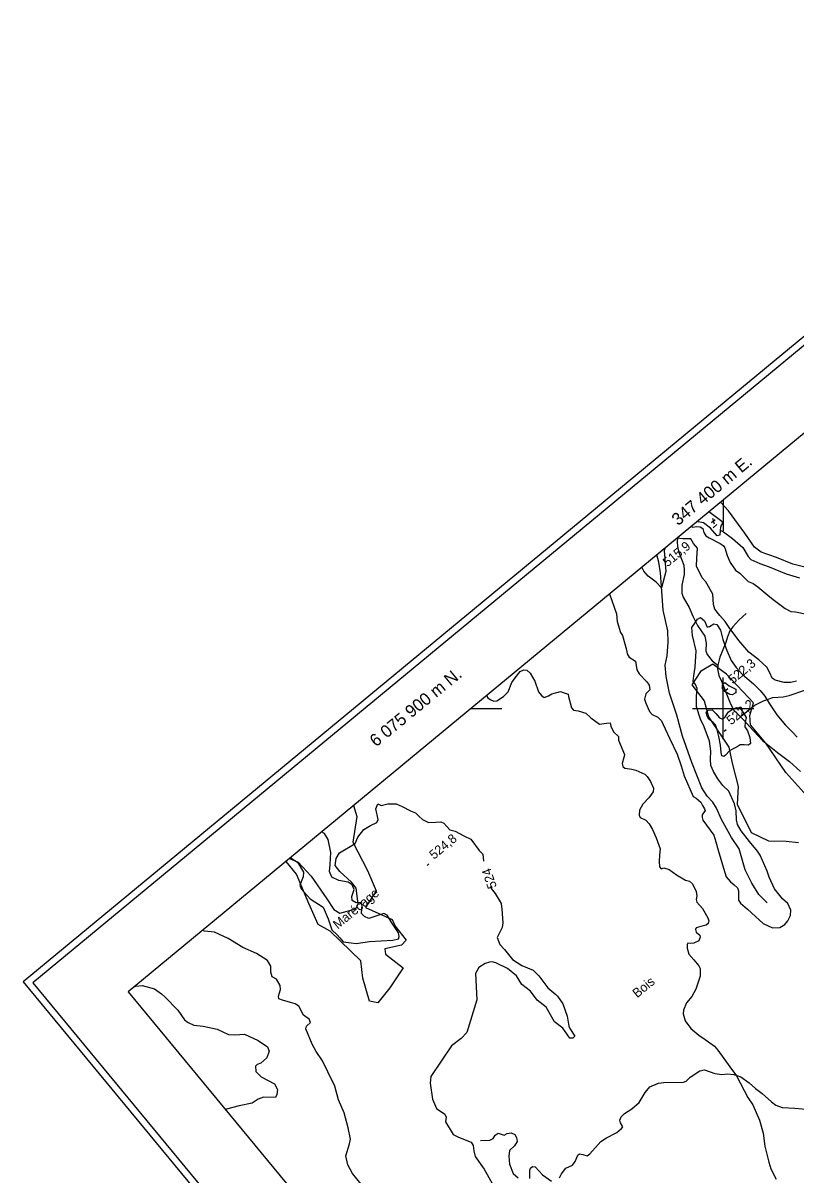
# Model space of a CAD drawing. Extents: x 347059 to 352153, y 6073752 to 6078601.
# Drawn here: x 347059 to 347435, y 6075673 to 6076234 of the extents above; entities that cross this region are included whole.
import ezdxf

# ---------------------------------------------------------------- set-up
doc = ezdxf.new("R2010")
doc.units = 0
for name, color, linetype in [('Level 1', 7, 'Continuous'), ('Level 2', 7, 'Continuous'), ('Level 22', 7, 'Continuous'), ('Level 3', 7, 'Continuous'), ('Level 4', 7, 'Continuous'), ('Level 44', 7, 'Continuous'), ('Level 60', 7, 'Continuous'), ('Level 61', 7, 'Continuous'), ('Level 7', 7, 'Continuous')]:
    doc.layers.add(name, color=color, linetype=linetype)

msp = doc.modelspace()

# ---------------------------------------------------------------- linework, layer by layer
at = {"layer": 'Level 1'}
for points in [[(347344.63, 6075955.74), (347348.08, 6075946.12), (347348.35, 6075942.29), (347350.01, 6075936.93), (347351, 6075935.52), (347352.85, 6075928.45), (347353.12, 6075926.64), (347354.25, 6075924.89), (347357.24, 6075923), (347357.86, 6075918.77), (347359.1, 6075916.81), (347362.77, 6075913.01), (347363.86, 6075911.3), (347364.26, 6075909), (347362.33, 6075907.03), (347361.58, 6075904.42), (347362.28, 6075902.46), (347364.1, 6075898.51), (347365.43, 6075897.08), (347368.08, 6075895.7), (347369.96, 6075893.93), (347370.75, 6075892.19), (347373.85, 6075885.42)], [(347416.71, 6075830.39), (347412.76, 6075835.11), (347408.78, 6075840.34), (347407.02, 6075843.41), (347406.43, 6075845.72), (347406.33, 6075850.04), (347405.48, 6075853.48), (347402.77, 6075859.63), (347399.81, 6075862.5), (347397.32, 6075865.64), (347395.33, 6075869.31), (347394.05, 6075872.12), (347393.76, 6075875.21), (347393.99, 6075879.14), (347393.28, 6075884.03), (347390.71, 6075890.96), (347388.94, 6075894.69), (347387.02, 6075900.76), (347386.92, 6075905.97), (347387.28, 6075909.76), (347386.44, 6075911.61), (347385.34, 6075913.23), (347385.61, 6075915.89), (347386.33, 6075920.14), (347386.75, 6075928.07), (347385.1, 6075935.58), (347384.73, 6075939.34), (347386.19, 6075941.51), (347387.48, 6075943.52), (347388.99, 6075944.22), (347390.91, 6075942.7), (347392.14, 6075939.52), (347393.39, 6075939.83), (347395.36, 6075941.23), (347396.97, 6075940.95), (347398.71, 6075938.06), (347399.84, 6075933.59), (347401.8, 6075928.16), (347403.81, 6075923.38), (347406.4, 6075919.86), (347409.41, 6075916.55), (347414.85, 6075912.01), (347418.01, 6075908.76)], [(347418.01, 6075908.76), (347418.01, 6075908.76), (347420.26, 6075906.03), (347422.49, 6075902.22), (347426.15, 6075896.83), (347430.42, 6075891.82), (347433.77, 6075888.41), (347436.13, 6075886.03)], [(347373.85, 6075885.42), (347377.59, 6075877.73), (347379.46, 6075871.95), (347380.97, 6075867.07), (347385.36, 6075856.99), (347386.76, 6075856.29), (347389.14, 6075854.26), (347389.87, 6075852.74), (347390.96, 6075851.11), (347391.17, 6075850.22), (347389.8, 6075848.14), (347389.68, 6075846.84), (347390.14, 6075845.48), (347395.39, 6075838.25), (347396.39, 6075834.95), (347397.48, 6075830.91), (347400.09, 6075822.14), (347401.45, 6075817.93), (347403.56, 6075815.41), (347405.34, 6075814.1), (347406.95, 6075812.5), (347407.41, 6075811.14), (347407.49, 6075809.75), (347407.42, 6075806.61), (347408.38, 6075805.14), (347411.83, 6075802.15), (347415.67, 6075798.53), (347419.46, 6075795.14), (347424.11, 6075793.14), (347427.56, 6075793.21), (347429.98, 6075794.69), (347431.47, 6075796.47), (347432.81, 6075799.06), (347432.98, 6075801.6), (347431.46, 6075804.88), (347428.96, 6075807.21), (347424.96, 6075812.15), (347422.41, 6075817.77), (347421.44, 6075820.71), (347418, 6075828.53), (347416.71, 6075830.39)]]:
    msp.add_lwpolyline(points, dxfattribs=at)
at = {"layer": 'Level 2'}
for points in [[(347459.87, 6075964.09), (347456.36, 6075963.43), (347453.15, 6075963.92), (347446.71, 6075967.02), (347433.94, 6075970.2), (347426.06, 6075973.57), (347418.44, 6075976.11), (347415.29, 6075978.55), (347410.61, 6075985.41), (347402.54, 6075996.32), (347398.71, 6076000.42)], [(347384.52, 6075988.7), (347385.17, 6075988.37), (347386.93, 6075988.65), (347388.71, 6075988.41), (347390.07, 6075987.57), (347390.54, 6075985.72), (347391.61, 6075984.1), (347393.1, 6075983.1), (347398.6, 6075980.28), (347399.95, 6075979.29), (347400.86, 6075978.2), (347402.01, 6075974.41), (347403.42, 6075971.1), (347406.02, 6075967.32), (347408.19, 6075965.82)], [(347435.71, 6075913.18), (347432.91, 6075912.57), (347429.74, 6075912.58), (347425.37, 6075913.7), (347423.88, 6075914.7), (347422.69, 6075917.27), (347421.3, 6075920.07), (347417.31, 6075923.61), (347412.42, 6075927.46), (347407.69, 6075933.02), (347402.9, 6075939.45), (347402.9, 6075939.45), (347400.93, 6075942.39), (347398.39, 6075945.26), (347395.98, 6075948.33), (347395.27, 6075950.66), (347395, 6075955.63), (347391.52, 6075961.7), (347389.76, 6075963.67), (347388.25, 6075966.75), (347386.97, 6075969.12), (347387.21, 6075973.24), (347387.42, 6075978.09), (347385.6, 6075980.3), (347384.15, 6075982.61), (347380.29, 6075982.62), (347377.45, 6075982.86)], [(347371.48, 6075977.93), (347371.24, 6075976.99), (347372.08, 6075966.69), (347369.96, 6075958.7), (347367.3, 6075961.46), (347363.38, 6075964.45), (347361.33, 6075966.84), (347360.36, 6075968.74)], [(347408.19, 6075965.82), (347412.2, 6075961.76), (347414.64, 6075960.89), (347416.86, 6075959.17), (347422.68, 6075954.37), (347424.96, 6075952.57), (347430.15, 6075948.7), (347432.97, 6075947.21), (347435.26, 6075947), (347440.72, 6075945.85)], [(347284.84, 6075906.33), (347285.08, 6075905.29), (347286.39, 6075904.38), (347288.2, 6075903.5), (347289.61, 6075903.75), (347292.93, 6075905.73), (347295.13, 6075908.1), (347297.01, 6075912.61), (347298.55, 6075914.96), (347301.09, 6075917.97), (347302.89, 6075918.77), (347304.26, 6075918.67), (347305.98, 6075917.2), (347308.25, 6075913.18), (347310.02, 6075908.06), (347311.47, 6075906.21), (347312.7, 6075905.23), (347314.79, 6075906.05), (347316.52, 6075907.01), (347320.67, 6075908.16), (347321.98, 6075907.78), (347324.52, 6075906.94), (347324.64, 6075905.84), (347326.14, 6075900.25), (347326.99, 6075899.18), (347329.37, 6075898.88), (347333.05, 6075897.59), (347335.57, 6075895.37), (347339.76, 6075892.26), (347343.1, 6075892.87), (347344.97, 6075892.89), (347345.26, 6075891.41), (347346.52, 6075888.64), (347348.98, 6075886.23), (347348.9, 6075884.57), (347351.96, 6075877.53), (347351.61, 6075876.1), (347350.75, 6075873.16), (347351.04, 6075871.68), (347352.12, 6075870.87), (347355.53, 6075870.33), (347357.45, 6075869.94), (347361.82, 6075867.92), (347361.82, 6075867.92), (347362.96, 6075866.87), (347364.55, 6075864.33), (347366, 6075861.15), (347365.84, 6075859.41), (347364.99, 6075858.17), (347363.79, 6075856.37), (347360.87, 6075853.26), (347359.21, 6075850.41), (347359.05, 6075848.02), (347359.6, 6075846.88), (347362.33, 6075845.55), (347363.91, 6075843.67), (347365.56, 6075841.05), (347367.29, 6075836.9), (347369.34, 6075831.55)], [(347403.18, 6075906.84), (347400.84, 6075908.15), (347399.65, 6075909.7), (347399.62, 6075911.49), (347400.83, 6075912.53), (347402.99, 6075910.91), (347406.2, 6075909.29), (347406.23, 6075907.51), (347404.38, 6075906.67), (347403.18, 6075906.84)], [(347403.06, 6075879.24), (347401.13, 6075877.28), (347400.27, 6075876.53), (347399.32, 6075876.93), (347398.96, 6075878.58), (347398.64, 6075882.09), (347397.82, 6075886.37), (347397, 6075889.59), (347396.28, 6075891.99), (347395.15, 6075893.13), (347393.07, 6075894.67), (347392.21, 6075896.19), (347391.78, 6075898.09), (347392.74, 6075899.07), (347394.7, 6075899.25), (347396.45, 6075897.58), (347398.16, 6075895.42), (347399.65, 6075894.74), (347400.95, 6075895.86), (347402.51, 6075898.26), (347404.38, 6075899.42), (347406.56, 6075900.39), (347408.18, 6075900.27), (347409.94, 6075897.71), (347411.17, 6075895.59), (347410.68, 6075893.35), (347410.5, 6075890.93), (347411.82, 6075889.05), (347412.97, 6075885.8), (347413.33, 6075882.94), (347412.37, 6075882.12), (347410.27, 6075882.28), (347408.32, 6075882.26), (347406.87, 6075881.31), (347404.51, 6075880.19), (347403.06, 6075879.24)], [(347188.58, 6075826.79), (347192.8, 6075825.03), (347199.2, 6075818.24), (347206.78, 6075807.26), (347210.32, 6075801.94), (347213.12, 6075800.27), (347221.02, 6075802.4), (347222.09, 6075804.83), (347221.08, 6075812.48), (347218.81, 6075815.36), (347213.19, 6075820.47), (347210.85, 6075823.44), (347211.43, 6075826.8), (347212.94, 6075829.68), (347220.61, 6075834.17), (347221.97, 6075837.31), (347224.8, 6075841.03), (347228.07, 6075843.01), (347231.22, 6075844.44), (347231.82, 6075845.93), (347230.77, 6075850.99), (347231.68, 6075853.43), (347233.28, 6075852.62), (347236.51, 6075853.52), (347240.6, 6075853.42), (347243.51, 6075852.23), (347247.61, 6075850.02), (347250.1, 6075849.14), (347251.64, 6075847.45), (347253.43, 6075845.9), (347256.4, 6075844.38), (347260.01, 6075844.48), (347262.46, 6075844.7), (347263.83, 6075843.99), (347266.76, 6075840.86), (347269.39, 6075840.18), (347273.64, 6075837.96), (347276.96, 6075836.21), (347281.03, 6075830.81), (347282.92, 6075828.96), (347283.11, 6075825.51)], [(347369.34, 6075831.55), (347368.91, 6075828.52), (347368.75, 6075825.32), (347369.02, 6075822.75), (347369.74, 6075821.88), (347371.1, 6075822.35), (347373.66, 6075821.55), (347377.21, 6075818.92), (347381.65, 6075816.36), (347383.58, 6075815.83), (347384.99, 6075814.47), (347386.75, 6075810.75), (347387.22, 6075808.74), (347386.83, 6075806.95), (347387.15, 6075805.61), (347389.85, 6075802.54), (347392.49, 6075797.94), (347393.08, 6075796.43), (347392.75, 6075795.22), (347391.65, 6075794.43), (347389.16, 6075793.69), (347386.76, 6075793.02), (347386.46, 6075792.24), (347386.86, 6075790.97), (347388.54, 6075789.44), (347388.81, 6075788.47), (347388.07, 6075786.78), (347385.69, 6075785.6), (347384.14, 6075785.51), (347382.84, 6075785.62), (347382.48, 6075784.92), (347382.46, 6075783.17), (347383.28, 6075780.26), (347385.65, 6075777.43), (347388.16, 6075774.59), (347388.76, 6075773.23), (347388.71, 6075769.59)], [(347286.81, 6075813.33), (347287, 6075812.18), (347288.93, 6075809.85), (347291.78, 6075804.98), (347292.06, 6075802.2), (347292.54, 6075795.53), (347292.22, 6075793.28), (347289.87, 6075788.39), (347291.2, 6075785.01), (347293.49, 6075782.54)], [(347223.5, 6075668.22), (347219.41, 6075673.3), (347217.1, 6075677.64), (347216.08, 6075681.97), (347217.93, 6075687.78), (347218.34, 6075690.09), (347217.3, 6075695.67), (347215.2, 6075702.99), (347212.55, 6075709.3), (347210.65, 6075715.95), (347207.31, 6075722.87), (347204.64, 6075728.33), (347201.61, 6075732.81), (347199.68, 6075736.35), (347196.63, 6075743.81), (347196.98, 6075745.24), (347198.8, 6075746.97), (347198.24, 6075748.59), (347195.5, 6075750.45), (347193.19, 6075754.87), (347191.42, 6075756.05), (347189.16, 6075756.75), (347185.15, 6075757.81), (347183.46, 6075758.55), (347183.27, 6075759.81), (347184.23, 6075762.98), (347184.01, 6075764.9), (347182.25, 6075767.98), (347180.11, 6075769.15), (347179.47, 6075771.46), (347179.57, 6075774.41), (347177.94, 6075777.08), (347172.49, 6075780.52), (347165.94, 6075783.49), (347158.7, 6075787.95), (347152.16, 6075790.99), (347147.22, 6075791.48), (347146.22, 6075791.79)], [(347293.49, 6075782.54), (347297.36, 6075777.71), (347301.85, 6075774.78), (347307.39, 6075772.39), (347310.23, 6075769.7), (347314.58, 6075763.79), (347318.49, 6075760.58), (347319.2, 6075759.84), (347321.89, 6075756.12), (347324, 6075750.09), (347324.77, 6075745.09), (347325.22, 6075744.04), (347327.7, 6075740.21), (347326.74, 6075739.31), (347325.2, 6075739.34), (347321.78, 6075744.17), (347317.83, 6075747.26), (347313.65, 6075754.38), (347309.33, 6075757.9), (347306.08, 6075762.28), (347301.89, 6075765.46), (347299.2, 6075769.72), (347294.84, 6075773.2), (347289.17, 6075776.09), (347287.45, 6075776.5), (347286.1, 6075776.32), (347284.03, 6075775.75), (347280.92, 6075773.67), (347279.25, 6075770.8), (347279.89, 6075757.99), (347275.02, 6075742.03), (347272.38, 6075739.15), (347267.62, 6075735.65), (347257.55, 6075720.64), (347257.27, 6075717.46), (347258.4, 6075709.6), (347260.25, 6075705), (347264.31, 6075702.31), (347264.93, 6075700.81), (347264.68, 6075698.48), (347268.37, 6075692.45), (347271.07, 6075691.07), (347277.14, 6075688.67), (347278.19, 6075687.01), (347278.44, 6075684.36), (347279.14, 6075681.72), (347283.47, 6075675.48), (347288.03, 6075667.4)], [(347388.71, 6075769.59), (347386.64, 6075763.2), (347384.76, 6075759.64), (347382.06, 6075756.59), (347380.62, 6075752.99), (347380.52, 6075751.17), (347381.45, 6075747.81), (347384.23, 6075744), (347388.1, 6075740.83), (347391.18, 6075738.59), (347395.78, 6075735.36), (347397.42, 6075733.39), (347403.24, 6075725.31), (347406.41, 6075720.88), (347412.08, 6075710.4), (347414.38, 6075706.85), (347417.69, 6075699.34), (347419.44, 6075693.06), (347420.3, 6075686.71), (347422.27, 6075678.88), (347423.27, 6075675.58), (347425.87, 6075670.54)], [(347112.96, 6075764.3), (347113.71, 6075764.63), (347116.77, 6075764.94), (347122.85, 6075763.41), (347126.29, 6075760.88), (347128.09, 6075759.21), (347134.15, 6075752.9), (347137.39, 6075748.21), (347139.29, 6075746.89), (347142.07, 6075745.64)], [(347142.07, 6075745.64), (347146.5, 6075745.12), (347153.31, 6075743.67), (347158.93, 6075741.09), (347162.02, 6075740.9), (347164.42, 6075741.05), (347166.76, 6075741.24), (347173.34, 6075738.25), (347177.99, 6075735.04), (347178.73, 6075732.96), (347177.56, 6075729.7), (347174.66, 6075727.13), (347172.87, 6075726.49), (347172.04, 6075725.63), (347172.17, 6075723.03), (347174.85, 6075720.45), (347181.27, 6075717.02), (347182.73, 6075714.37), (347182.51, 6075711.84), (347181.88, 6075710.47), (347175.9, 6075710.52), (347173.36, 6075709.53), (347170.51, 6075707.69), (347164.15, 6075706.42), (347157.88, 6075704.79), (347157.61, 6075704.13)]]:
    msp.add_lwpolyline(points, dxfattribs=at)
at = {"layer": 'Level 22'}
for points in [[(347377.69, 6075983.06), (347377.59, 6075981.33), (347377.75, 6075978.68), (347378.49, 6075975.7), (347380.76, 6075969.72), (347381.02, 6075967.3), (347380.9, 6075965.24), (347379.89, 6075960.01), (347379.79, 6075956.08), (347380.49, 6075954.12), (347383.41, 6075949.23), (347385.19, 6075944.96), (347387.4, 6075940.45), (347391.13, 6075935.14), (347391.77, 6075931.85), (347391.56, 6075928.05), (347392.19, 6075926.26), (347394.59, 6075923.2), (347397.38, 6075921.07)], [(347411.2, 6075946.24), (347407.7, 6075943.02), (347404.65, 6075939.8), (347403.16, 6075937.84), (347402.08, 6075934.81), (347401.26, 6075932.07), (347398.37, 6075925), (347397.38, 6075921.07), (347397.2, 6075919.34), (347397.84, 6075916.06), (347399.12, 6075913.24), (347401.34, 6075907.85), (347403.51, 6075902.26), (347405.13, 6075899.14), (347408.23, 6075896.05), (347410.32, 6075893.97), (347412.9, 6075891.14), (347419.19, 6075884.42), (347426.48, 6075878.55), (347432.26, 6075874.1), (347437.6, 6075869.28)], [(347408.23, 6075896.05), (347410.67, 6075897.77), (347415.49, 6075901.53), (347419.63, 6075903.64), (347424.22, 6075905.31), (347429.15, 6075905.7), (347432.08, 6075906.33), (347439.71, 6075908.94)]]:
    msp.add_lwpolyline(points, dxfattribs=at)
at = {"layer": 'Level 3'}
for p, q in [((347394.34, 6075990.56), (347396.14, 6075992.05)), ((347394.8, 6075992.69), (347395.62, 6075989.95)), ((347395.06, 6075988.04), (347396.91, 6075989.57)), ((347401.32, 6075908.88), (347402.24, 6075909.65)), ((347400.55, 6075888.95), (347401.47, 6075889.72)), ((347255.69, 6075823.49), (347256.61, 6075824.26))]:
    msp.add_line(p, q, dxfattribs=at)
at = {"layer": 'Level 4'}
for points in [[(347393.11, 6075995.8), (347393.51, 6075995.59), (347399.33, 6075991.28), (347399.6, 6075990.08), (347399.01, 6075989.27), (347398.64, 6075988.12)], [(347398.64, 6075988.12), (347398.57, 6075986.9), (347398.44, 6075984.47), (347397.06, 6075984.05), (347393.81, 6075987.76), (347390.43, 6075990.46), (347387.74, 6075990.87), (347387.47, 6075991.14)], [(347398.57, 6075986.9), (347400.18, 6075986.09), (347404.51, 6075982.7), (347409.51, 6075978.37), (347412.18, 6075973.94), (347413.42, 6075972.58), (347417.87, 6075970.57), (347422.38, 6075968.93), (347430.62, 6075965.48), (347437.23, 6075963.59)], [(347421.47, 6075805.26), (347417.37, 6075809.3), (347413.95, 6075814.83), (347410.69, 6075821.41), (347407.82, 6075831.58), (347404.07, 6075837.06), (347399.22, 6075845.83), (347396.78, 6075851.46), (347394.87, 6075854.29), (347392.12, 6075857.3), (347389.65, 6075861.31), (347384.7, 6075873.71), (347380.18, 6075886.48), (347377.39, 6075896.73), (347373.91, 6075907.35), (347372.19, 6075915.6), (347371.71, 6075921.07), (347372.71, 6075925.62), (347373.18, 6075932.2), (347373.03, 6075937.74), (347370.81, 6075947.89), (347370.05, 6075957.12), (347369.52, 6075966.01), (347368.66, 6075971.24), (347367.63, 6075974.75)], [(347320.2, 6075671.21), (347321.2, 6075673.29), (347323.39, 6075675.92), (347326.5, 6075677.48), (347327.93, 6075679.15), (347329.22, 6075682.38), (347329.96, 6075683.02), (347331.6, 6075682.69), (347333.65, 6075681.97), (347335.07, 6075682.96), (347340.29, 6075688.9), (347343.15, 6075690.75), (347348.13, 6075693.38), (347350.42, 6075695.28), (347351.01, 6075696.17), (347350.01, 6075698.03), (347349.59, 6075699.4), (347350.2, 6075701.06), (347351.85, 6075702.55), (347355.43, 6075704.88), (347359.03, 6075707.98), (347361.9, 6075712.8), (347364.3, 6075715.62), (347368.49, 6075717.42), (347371.15, 6075717.66), (347380.62, 6075717.81), (347382.01, 6075718.4), (347383.97, 6075720.24), (347388.62, 6075723.34), (347390.81, 6075723.87), (347395.93, 6075722.15), (347399.3, 6075721.57), (347402.17, 6075721.92), (347405.11, 6075721.66), (347408.56, 6075720.47), (347412.69, 6075717.53), (347415.74, 6075714.78), (347419.06, 6075712.35), (347423.48, 6075708.28), (347425.6, 6075706.7), (347428.8, 6075705.45), (347434.88, 6075705.24), (347443.76, 6075704.42)], [(347281.76, 6075689.49), (347286.28, 6075689.68), (347287.96, 6075690.44), (347288.81, 6075692), (347290.34, 6075693.02), (347293.2, 6075692.08), (347294.64, 6075692.86), (347296.69, 6075693.2), (347298.45, 6075692.3), (347299.32, 6075690.93), (347299.58, 6075688.89), (347298.34, 6075686.91), (347295.85, 6075684.54), (347295.57, 6075681.81), (347295.89, 6075677.93), (347297.62, 6075673.3), (347300.11, 6075671.21)], [(347305.73, 6075671), (347305.74, 6075674.93), (347306.09, 6075675.91), (347307.13, 6075676.81), (347308.33, 6075676.56), (347311.9, 6075672.68), (347316.39, 6075669.67)]]:
    msp.add_lwpolyline(points, dxfattribs=at)
at = {"layer": 'Level 44'}
for points in [[(347430.47, 6075868.68), (347420.72, 6075883.03), (347413.31, 6075892.01), (347413.01, 6075896.57), (347414.78, 6075902.74), (347401.59, 6075916.71), (347394.91, 6075921.51), (347388.97, 6075917.92), (347384.74, 6075911.45), (347390.71, 6075903.62), (347392.86, 6075895.84), (347402.67, 6075881.08), (347404.41, 6075873.26), (347407.27, 6075861.86), (347406.73, 6075853.39), (347413.6, 6075839.49), (347422.07, 6075835.46), (347430.67, 6075835.3), (347436.62, 6075834.69)], [(347442.19, 6075855.74), (347430.47, 6075868.68)], [(347219.9, 6075852.67), (347221.42, 6075847.3), (347219.44, 6075834.74), (347226.7, 6075821.08), (347230.82, 6075811.06), (347225.69, 6075803.03), (347238.72, 6075797.2), (347240.09, 6075793.86), (347245.42, 6075786.99), (347243.3, 6075784.55), (347235.14, 6075782.81), (347235.36, 6075780.29), (347243.96, 6075773.66), (347237.55, 6075763.77), (347231.68, 6075756.6), (347227.68, 6075757.39), (347224.45, 6075768.47), (347223.45, 6075776.96), (347208.48, 6075791.51), (347202.63, 6075794.62), (347198.05, 6075805), (347192.05, 6075819.29), (347186.95, 6075825.44)]]:
    msp.add_lwpolyline(points, dxfattribs=at)
at = {"layer": 'Level 60'}
for p, q in [((347400, 6076001.49), (347400, 6075986.49)), ((347277.18, 6075900), (347292.18, 6075900))]:
    msp.add_line(p, q, dxfattribs=at)
for points in [[(350488.49, 6078600.77), (347058.77, 6075766.69)], [(350488.06, 6078596.06), (347063.49, 6075766.23)], [(347058.77, 6075766.69), (348723.67, 6073751.88)], [(347063.49, 6075766.23), (348724.12, 6073756.59)]]:
    msp.add_lwpolyline(points, dxfattribs=at)
msp.add_lwpolyline([(347109.95, 6075761.81), (348728.53, 6073803.05), (351407.22, 6076016.53), (349788.63, 6077975.29)], close=True, dxfattribs=at)
at = {"layer": 'Level 61'}
for p, q in [((347400, 6075885), (347400, 6075915)), ((347385, 6075900), (347415, 6075900))]:
    msp.add_line(p, q, dxfattribs=at)
at = {"layer": 'Level 7'}
msp.add_lwpolyline([(347189.17, 6075827.28), (347189.5, 6075827.03), (347192.48, 6075825.07), (347195.41, 6075820.27), (347195.23, 6075817.86), (347193.6, 6075813.89), (347194.28, 6075812.06), (347198.66, 6075807.15), (347204.97, 6075803.08), (347207.48, 6075797.46), (347209.35, 6075792.06), (347211.85, 6075789.69), (347213.19, 6075788.13), (347214.84, 6075786.22), (347218.62, 6075785.78), (347221.14, 6075785.39), (347227.67, 6075786.48), (347239.03, 6075787.05), (347241.75, 6075787.66), (347242.07, 6075788.77), (347241.8, 6075790.57), (347238.48, 6075795.56), (347236.24, 6075799.29), (347234.67, 6075800.05), (347231.68, 6075799.06), (347227.36, 6075797.6), (347225.12, 6075798.62), (347223.8, 6075800.05), (347223.99, 6075804.21), (347223.19, 6075805.4), (347221.11, 6075805.28), (347219.21, 6075806.43), (347218.94, 6075808.39), (347220.12, 6075811.67), (347219.24, 6075814), (347217.3, 6075815.28), (347212.67, 6075816.19), (347209.3, 6075817.82), (347208.07, 6075820.46), (347208.41, 6075823.92), (347208.76, 6075829.72), (347207.53, 6075836.13), (347205.63, 6075839.03), (347204.3, 6075839.78)], dxfattribs=at)

# ---------------------------------------------------------------- texts
at = {"layer": 'Level 2'}
msp.add_text('524', height=4.5, rotation=109.1776, dxfattribs=at).set_placement((347289.76, 6075813.07))
at = {"layer": 'Level 3'}
for s, rotation, p in [('  515,9', 39.57, (347370.31, 6075966.57)), ('522,3', 39.62, (347404.68, 6075911.6)), ('522,2', 39.62, (347403.91, 6075891.66)), ('524,8', 39.62, (347259.05, 6075826.2))]:
    msp.add_text(s, height=4.5, rotation=rotation, dxfattribs=at).set_placement(p)
at = {"layer": 'Level 44'}
msp.add_text('Bois', height=4.5, rotation=39.568, dxfattribs=at).set_placement((347358.09, 6075758.71))
at = {"layer": 'Level 61'}
for s, height, rotation, p in [('347 400 m E. ', 6, 39.813, (347378.01, 6075988.73)), ('6 075 900 m N.', 6.0001, 39.3644, (347230.8, 6075880.97))]:
    msp.add_text(s, height=height, rotation=rotation, dxfattribs=at).set_placement(p)
at = {"layer": 'Level 7'}
msp.add_text('Marécage', height=4.5, rotation=39.568, dxfattribs=at).set_placement((347212.12, 6075792.25))

doc.saveas('drawing.dxf')
